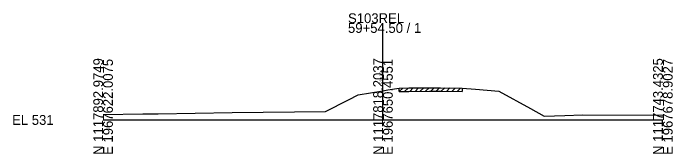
# Model space of a CAD drawing. Extents: x -26 to 163, y -10 to 24518.
# Drawn here: x -25.7 to 162.8, y 10990.3 to 11030.6 of the extents above; entities that cross this region are included whole.
import ezdxf

# ---------------------------------------------------------------- set-up
doc = ezdxf.new("R2010")
doc.units = 0
for name, color, linetype in [('RD_GPK_XS_Cell', 7, 'Continuous'), ('RD_XS_ExGround', 7, 'Continuous'), ('RD_XS_ExPaveRet', 7, 'Continuous'), ('RD_XS_TX_Elev_EX', 7, 'Continuous')]:
    doc.layers.add(name, color=color, linetype=linetype)

msp = doc.modelspace()

# ---------------------------------------------------------------- linework, layer by layer
at = {"layer": 'RD_GPK_XS_Cell'}
for p, q in [((80, 11000), (80, 11027.73)), ((0, 11000), (80, 11000)), ((80, 11000), (160, 11000))]:
    msp.add_line(p, q, dxfattribs=at)
at = {"layer": 'RD_XS_ExGround'}
msp.add_lwpolyline([(0, 11001.55), (11.35, 11001.8), (15.7, 11001.76), (36.91, 11002.12), (63.54, 11002.47), (70.17, 11005.79), (72.95, 11007.17), (80, 11008.35), (81.39, 11008.59), (84.66, 11009.12), (87.38, 11009.16), (93.26, 11009.24), (96.41, 11009.2), (102.6, 11009.13), (106.4, 11008.78), (113.08, 11008.23), (122.18, 11003.24), (126.03, 11001.13), (131.94, 11001.24), (137.05, 11001.49), (160, 11001.36)], dxfattribs=at)
at = {"layer": 'RD_XS_ExPaveRet'}
for p, q in [((84.66, 11008.12), (85.67, 11009.13)), ((84.66, 11008.12), (84.66, 11009.12)), ((86.16, 11008.14), (87.17, 11009.15)), ((87.66, 11008.16), (88.67, 11009.18)), ((89.16, 11008.18), (90.17, 11009.2)), ((90.66, 11008.21), (91.67, 11009.22)), ((92.16, 11008.23), (93.17, 11009.24)), ((93.66, 11008.24), (94.64, 11009.22)), ((95.16, 11008.22), (96.14, 11009.2)), ((96.66, 11008.2), (97.65, 11009.19)), ((98.16, 11008.18), (99.15, 11009.17)), ((99.66, 11008.17), (100.65, 11009.15)), ((101.16, 11008.15), (102.15, 11009.14)), ((102.6, 11009.13), (102.6, 11008.13)), ((84.66, 11008.12), (87.38, 11008.16)), ((87.38, 11008.16), (93.26, 11008.24)), ((93.26, 11008.24), (96.41, 11008.2)), ((96.41, 11008.2), (102.6, 11008.13))]:
    msp.add_line(p, q, dxfattribs=at)

# ---------------------------------------------------------------- texts
at = {"layer": 'RD_GPK_XS_Cell'}
for s, p in [('S103REL', (70, 11027.73)), ('59+54.50 / 1', (70, 11024.93)), ('EL 531', (-26, 10998.6))]:
    msp.add_text(s, height=2.8, dxfattribs=at).set_placement(p)
for s, p in [('N 1117892.9749', (0, 10990)), ('E 1967622.0075', (2.8, 10990)), ('N 1117818.2037', (80, 10990)), ('E 1967650.4551', (82.8, 10990)), ('N 1117743.4325', (160, 10990)), ('E 1967678.9027', (162.8, 10990))]:
    msp.add_text(s, height=2.8, rotation=90, dxfattribs=at).set_placement(p)
at = {"layer": 'RD_XS_TX_Elev_EX'}
msp.add_text('539.35', height=0.8, rotation=90, dxfattribs=at).set_placement((79.9, 11010.35))

doc.saveas('drawing.dxf')
